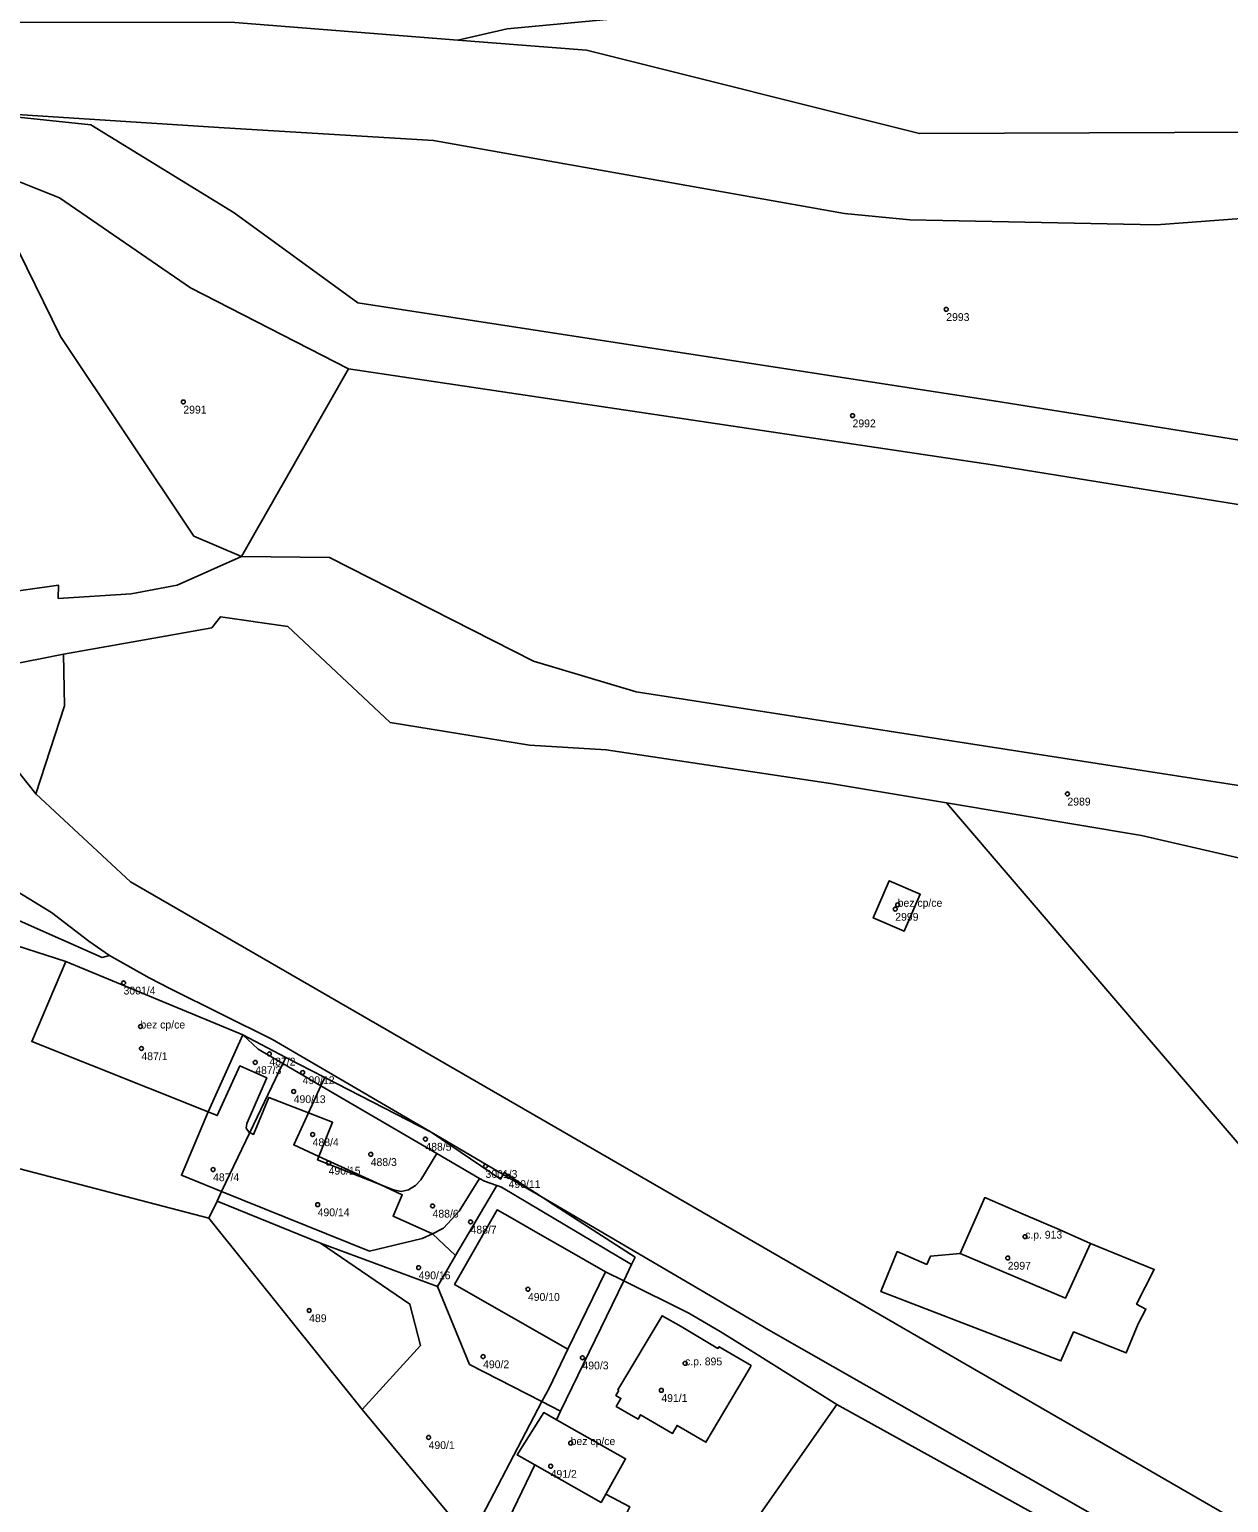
# Model space of a CAD drawing. Extents: x -878211 to -870363, y -1058464 to -1052522.
# Drawn here: x -874021 to -873867.2, y -1056425.6 to -1056236.7 of the extents above; entities that cross this region are included whole.
import ezdxf

# ---------------------------------------------------------------- set-up
doc = ezdxf.new("R2010")
doc.units = 0
for name, color, linetype in [('Vrstva 50', 7, 'Continuous'), ('Vrstva 51', 7, 'Continuous'), ('Vrstva 52', 7, 'Continuous')]:
    doc.layers.add(name, color=color, linetype=linetype)

msp = doc.modelspace()

# ---------------------------------------------------------------- linework, layer by layer
at = {"layer": 'Vrstva 50'}
for centre in [(-873903.44, -1056272.54994), (-874001.28, -1056284.42994), (-873915.46, -1056286.18994), (-873887.9, -1056334.69994), (-873909.67, -1056348.92994), (-873909.98, -1056349.47994), (-874008.95, -1056358.93994), (-874006.78, -1056364.53994), (-874006.66, -1056367.35994), (-873992.06, -1056369.13994), (-873990.25, -1056368.04994), (-873985.98, -1056370.42994), (-873987.13, -1056372.86994), (-873984.7, -1056378.38994), (-873970.24, -1056378.96994), (-873977.25, -1056380.92994), (-873997.47, -1056382.87994), (-873982.65, -1056382.03994), (-873962.53, -1056382.45994), (-873959.57, -1056383.75994), (-873984.06, -1056387.37994), (-873969.32, -1056387.54994), (-873964.45, -1056389.59994), (-873893.33, -1056391.48994), (-873895.56, -1056394.22994), (-873971.11, -1056395.45994), (-873957.09, -1056398.22994), (-873985.15, -1056400.95994), (-873962.84, -1056406.86994), (-873950.1, -1056407.01994), (-873936.94, -1056407.73994), (-873939.98, -1056411.19994), (-873969.83, -1056417.23994), (-873951.61, -1056417.96994), (-873954.17, -1056420.92994)]:
    msp.add_circle(centre, 0.25, dxfattribs=at)
at = {"layer": 'Vrstva 51'}
for points in [[(-873858.28, -1056224.11), (-873888.36, -1056222.44), (-873962.33, -1056230.05), (-873971.13, -1056232.61), (-874016.67, -1056231.12), (-874035.3, -1056231.92), (-874034.08, -1056235.73), (-873994.67, -1056235.76), (-873966.06, -1056238.02), (-873959.74, -1056236.58), (-873884.44, -1056229.48), (-873855.25, -1056231.72)], [(-874126.68, -1056232.13), (-874138.49, -1056244.16), (-874136.86, -1056244.52), (-874115.14, -1056249.21), (-874115.23, -1056249.69), (-874111.48, -1056250.46), (-874110.6, -1056246.1), (-874075.21, -1056253.33), (-874059.72, -1056253.54), (-874049.09, -1056251.87), (-874042.53, -1056250.15), (-874037.26, -1056248.76), (-874030.65, -1056247.03), (-873996.05, -1056249.29), (-873969.22, -1056250.9), (-873916.49, -1056260.24), (-873908.1, -1056261.09), (-873876.47, -1056261.7), (-873865.64, -1056260.91)], [(-873863.25, -1056249.81), (-873906.89, -1056250.02), (-873949.57, -1056239.32), (-873966.06, -1056238.02), (-873994.67, -1056235.76)], [(-873812.86, -1056341.87), (-873943.22, -1056321.59), (-873956.39, -1056317.67), (-873982.54, -1056304.39), (-873993.82, -1056304.25), (-874002.08, -1056307.95), (-874007.97, -1056309.02), (-874017.32, -1056309.62), (-874017.31, -1056307.91), (-874036.08, -1056310.57)], [(-874031.51, -1056319.74), (-874016.65, -1056316.8), (-874003.62, -1056314.46), (-873997.65, -1056313.41), (-873996.53, -1056311.99), (-873987.89, -1056313.21), (-873974.75, -1056325.53), (-873956.88, -1056328.47), (-873947.05, -1056329.07), (-873918.28, -1056333.36), (-873903.42, -1056335.85), (-873878.39, -1056340.05), (-873857.62, -1056344.81)], [(-873865.86, -1056379.66), (-873903.42, -1056335.85), (-873918.28, -1056333.36), (-873947.05, -1056329.07), (-873956.88, -1056328.47), (-873974.75, -1056325.53), (-873987.89, -1056313.21), (-873996.53, -1056311.99), (-873997.65, -1056313.41), (-874003.62, -1056314.46)], [(-874003.62, -1056314.46), (-874016.65, -1056316.8), (-874016.52, -1056323.42), (-874020.22, -1056334.71), (-874008.04, -1056345.96), (-873856.57, -1056433.51)], [(-873856.57, -1056433.51), (-874008.04, -1056345.96), (-874020.22, -1056334.71), (-874030.73, -1056321.5), (-874031.51, -1056319.74), (-874032.89, -1056319.84), (-874039.53, -1056320.42), (-874040.79, -1056320.53), (-874031.66, -1056339.78), (-874028.99, -1056345.36), (-874026.42, -1056345.83), (-874022.58, -1056347.23), (-874018.19, -1056349.9), (-874013.39, -1056353.61), (-874010.74, -1056355.42), (-874005.68, -1056358.3), (-874002.94, -1056359.69), (-873989.84, -1056366.2), (-873969.5, -1056378.1), (-873960.26, -1056383.5), (-873960.13, -1056383.28), (-873955.28, -1056386.42), (-873926.22, -1056403.42), (-873876.13, -1056432)], [(-874025.16, -1056353.39), (-874016.36, -1056356.19), (-873993.66, -1056365.6), (-873988.12, -1056368.49), (-873983.13, -1056371.07), (-873969.5, -1056378.1), (-873989.84, -1056366.2), (-874002.94, -1056359.69), (-874005.68, -1056358.3), (-874010.74, -1056355.42), (-874011.71, -1056355.68), (-874027.65, -1056348.65)], [(-873998.01, -1056389.1), (-874026.22, -1056381.77), (-874025.92, -1056385.52), (-874035.94, -1056388.69), (-874062.24, -1056382.16), (-874062.24, -1056372.28), (-874072.2, -1056369.4), (-874085.27, -1056367.09), (-874085.34, -1056374.16), (-874085.45, -1056376.44), (-874088.23, -1056399.85), (-874079.26, -1056402.21), (-874080.72, -1056419.74), (-874084.09, -1056423.71), (-874089.4, -1056424.57), (-874093.72, -1056425.61)], [(-873847.51, -1056448.88), (-873876.13, -1056432), (-873926.22, -1056403.42), (-873955.28, -1056386.42), (-873953.76, -1056387.4), (-873943.35, -1056394.14), (-873943.79, -1056395.05), (-873944.81, -1056397.15), (-873936.47, -1056401.3), (-873932.43, -1056403.66), (-873927.7, -1056406.62), (-873917.49, -1056413.02), (-873892.23, -1056426.99), (-873838.7, -1056458.67)], [(-873898.09, -1056513.59), (-873921, -1056504.08), (-873917.2, -1056492.27), (-873913.39, -1056481), (-873914.25, -1056480.76), (-873905.3, -1056458.17), (-873961.38, -1056432.1), (-873964.96, -1056429.77), (-873978.35, -1056413.65), (-873998.01, -1056389.1)]]:
    msp.add_lwpolyline(points, dxfattribs=at)
for points in [[(-873884.44, -1056229.48), (-873959.74, -1056236.58), (-873966.06, -1056238.02), (-873949.57, -1056239.32), (-873906.89, -1056250.02), (-873863.25, -1056249.81), (-873849.46, -1056254.08), (-873808.82, -1056273.56), (-873801.68, -1056283.67), (-873783.49, -1056273.9), (-873757.98, -1056277.81), (-873789.7, -1056262.56), (-873807.42, -1056251.56), (-873813.69, -1056250.11), (-873855.25, -1056231.72)], [(-874049.09, -1056251.87), (-874048.16, -1056258.46), (-874055.38, -1056262.61), (-874048.58, -1056275.46), (-874036.08, -1056310.57), (-874017.31, -1056307.91), (-874017.32, -1056309.62), (-874007.97, -1056309.02), (-874002.08, -1056307.95), (-873993.82, -1056304.25), (-873999.93, -1056301.64), (-874017.02, -1056276.02), (-874027.88, -1056253.98), (-874030.65, -1056247.03), (-874037.26, -1056248.76), (-874042.53, -1056250.15)], [(-873797.24, -1056300.31), (-873896.52, -1056284.41), (-873978.91, -1056271.72), (-873994.77, -1056260.17), (-874013.14, -1056248.9), (-874030.65, -1056247.03), (-874027.88, -1056253.98), (-874017.16, -1056258.25), (-874000.36, -1056269.81), (-873980.12, -1056280.18), (-873897.49, -1056292.51), (-873788.4, -1056310.11), (-873790.45, -1056308.07), (-873795.73, -1056302.13)], [(-873797.24, -1056300.31), (-873819.79, -1056279.67), (-873848.06, -1056269.06), (-873855.46, -1056263.87), (-873865.64, -1056260.91), (-873876.47, -1056261.7), (-873908.1, -1056261.09), (-873916.49, -1056260.24), (-873969.22, -1056250.9), (-873996.05, -1056249.29), (-874030.65, -1056247.03), (-874013.14, -1056248.9), (-873994.77, -1056260.17), (-873978.91, -1056271.72), (-873896.52, -1056284.41)], [(-874017.16, -1056258.25), (-874027.88, -1056253.98), (-874017.02, -1056276.02), (-873999.93, -1056301.64), (-873993.82, -1056304.25), (-873980.12, -1056280.18), (-874000.36, -1056269.81)], [(-873735.34, -1056370.05), (-873761.72, -1056350.69), (-873776.57, -1056335.15), (-873783.86, -1056316.68), (-873788.4, -1056310.11), (-873897.49, -1056292.51), (-873980.12, -1056280.18), (-873993.82, -1056304.25), (-873982.54, -1056304.39), (-873956.39, -1056317.67), (-873943.22, -1056321.59), (-873812.86, -1056341.87), (-873796.72, -1056345.64), (-873789.88, -1056348.96), (-873752.61, -1056361.94)], [(-874031.51, -1056319.74), (-874030.73, -1056321.5), (-874020.22, -1056334.71), (-874016.52, -1056323.42), (-874016.65, -1056316.8)], [(-873683.69, -1056462.88), (-873684.11, -1056459.4), (-873670.12, -1056463.26), (-873665.58, -1056461), (-873679.04, -1056433.29), (-873731.61, -1056382.35), (-873760.89, -1056369.67), (-873800.17, -1056355.68), (-873821.45, -1056349.25), (-873857.62, -1056344.81), (-873878.39, -1056340.05), (-873903.42, -1056335.85), (-873865.86, -1056379.66), (-873804.6, -1056409.27)], [(-874042.85, -1056347.92), (-874043.84, -1056348.38), (-874043.31, -1056348.59), (-874040.47, -1056347.68), (-874037.48, -1056347.09), (-874034.01, -1056347.14), (-874031.03, -1056347.6), (-874027.65, -1056348.65), (-874011.71, -1056355.68), (-874010.74, -1056355.42), (-874013.39, -1056353.61), (-874018.19, -1056349.9), (-874022.58, -1056347.23), (-874026.42, -1056345.83), (-874028.99, -1056345.36), (-874029.45, -1056345.28), (-874032.55, -1056345.1), (-874034.44, -1056345.3), (-874035.79, -1056345.45), (-874040.22, -1056346.68)], [(-873912.81, -1056350.6), (-873908.84, -1056352.32), (-873906.77, -1056347.58), (-873910.75, -1056345.85)], [(-873912.81, -1056350.6), (-873910.75, -1056345.85), (-873906.77, -1056347.58), (-873908.84, -1056352.32)], [(-873996.96, -1056386.93), (-873996.37, -1056385.7), (-874001.54, -1056383.61), (-873998.1, -1056375.5), (-873993.66, -1056365.6), (-874016.36, -1056356.19), (-874025.16, -1056353.39), (-874025.94, -1056363.91), (-874026.9, -1056374.16), (-874026.22, -1056381.77), (-873998.01, -1056389.1)], [(-873992.75, -1056378.15), (-873988.51, -1056369.29), (-873991.68, -1056367.44), (-873993.66, -1056365.6), (-873998.1, -1056375.5), (-873996.93, -1056375.96), (-873994.04, -1056369.59), (-873990.59, -1056371.12), (-873993.15, -1056376.97), (-873993.24, -1056377.59), (-873992.84, -1056378.11)], [(-873988.51, -1056369.29), (-873988.12, -1056368.49), (-873993.66, -1056365.6), (-873991.68, -1056367.44)], [(-873996.37, -1056385.7), (-873992.75, -1056378.15), (-873992.84, -1056378.11), (-873993.24, -1056377.59), (-873993.15, -1056376.97), (-873990.59, -1056371.12), (-873994.04, -1056369.59), (-873996.93, -1056375.96), (-873998.1, -1056375.5), (-874001.54, -1056383.61)], [(-873985.23, -1056375.61), (-873983.63, -1056372.14), (-873988.51, -1056369.29), (-873992.75, -1056378.15), (-873992.28, -1056378.37), (-873990.31, -1056373.62)], [(-873983.13, -1056371.07), (-873988.12, -1056368.49), (-873988.51, -1056369.29), (-873983.63, -1056372.14)], [(-873943.79, -1056395.05), (-873943.35, -1056394.14), (-873953.76, -1056387.4), (-873955.28, -1056386.42), (-873960.26, -1056383.5), (-873960.62, -1056384.12), (-873969.5, -1056378.1), (-873983.13, -1056371.07), (-873983.63, -1056372.14), (-873968.76, -1056380.83), (-873963.32, -1056384.02), (-873962.66, -1056384.36), (-873961.1, -1056384.93), (-873960.49, -1056385.15)], [(-873983.89, -1056381.2), (-873976.06, -1056384.81), (-873974.32, -1056385.5), (-873973.35, -1056385.68), (-873972.4, -1056385.47), (-873971.53, -1056384.94), (-873970.83, -1056384.2), (-873968.76, -1056380.83), (-873983.63, -1056372.14), (-873985.23, -1056375.61), (-873982.14, -1056376.82)], [(-873976.06, -1056384.81), (-873984.06, -1056381.64), (-873983.89, -1056381.2), (-873987.12, -1056379.71), (-873985.23, -1056375.61), (-873990.31, -1056373.62), (-873992.28, -1056378.37), (-873992.75, -1056378.15), (-873996.37, -1056385.7), (-873977.43, -1056393.33), (-873970.65, -1056391.73), (-873969.34, -1056391.13), (-873974.38, -1056388.85), (-873973.22, -1056386.12)], [(-873983.89, -1056381.2), (-873982.14, -1056376.82), (-873985.23, -1056375.61), (-873987.12, -1056379.71)], [(-873960.26, -1056383.5), (-873969.5, -1056378.1), (-873960.62, -1056384.12)], [(-873973.22, -1056386.12), (-873974.38, -1056388.85), (-873969.34, -1056391.13), (-873967.93, -1056390.42), (-873965.9, -1056388.22), (-873963.32, -1056384.02), (-873968.76, -1056380.83), (-873970.83, -1056384.2), (-873971.53, -1056384.94), (-873972.4, -1056385.47), (-873973.35, -1056385.68), (-873974.32, -1056385.5), (-873976.06, -1056384.81)], [(-873976.06, -1056384.81), (-873983.89, -1056381.2), (-873984.06, -1056381.64)], [(-873966.37, -1056393.91), (-873961.1, -1056384.93), (-873962.66, -1056384.36), (-873963.32, -1056384.02), (-873965.9, -1056388.22), (-873967.93, -1056390.42), (-873969.34, -1056391.13)], [(-873955.28, -1056386.42), (-873960.13, -1056383.28), (-873960.26, -1056383.5)], [(-873996.96, -1056386.93), (-873983.71, -1056392.31), (-873968.71, -1056397.89), (-873966.37, -1056393.91), (-873969.34, -1056391.13), (-873970.65, -1056391.73), (-873977.43, -1056393.33), (-873996.37, -1056385.7)], [(-873944.81, -1056397.15), (-873943.79, -1056395.05), (-873960.49, -1056385.15), (-873961.1, -1056384.93), (-873966.37, -1056393.91), (-873968.71, -1056397.89), (-873964.58, -1056407.88), (-873955.29, -1056412.65), (-873954.38, -1056410.9), (-873951.96, -1056405.91), (-873966.5, -1056397.61), (-873961.05, -1056388.06), (-873960.06, -1056388.62), (-873959.08, -1056389.18), (-873955.83, -1056391.03), (-873952.36, -1056393.02), (-873947.15, -1056395.99)], [(-873901.67, -1056393.64), (-873898.5, -1056386.48), (-873893.56, -1056388.6), (-873888.95, -1056390.57), (-873884.96, -1056392.36), (-873876.77, -1056395.69), (-873879.03, -1056400.13), (-873877.83, -1056400.77), (-873878.85, -1056402.66), (-873880.36, -1056406.4), (-873887.12, -1056403.7), (-873888.74, -1056407.43), (-873911.82, -1056398.54), (-873909.72, -1056393.4), (-873905.95, -1056395.04), (-873905.45, -1056393.99)], [(-873884.96, -1056392.36), (-873888.95, -1056390.57), (-873893.56, -1056388.6), (-873898.5, -1056386.48), (-873901.67, -1056393.64), (-873905.45, -1056393.99), (-873905.95, -1056395.04), (-873909.72, -1056393.4), (-873911.82, -1056398.54), (-873888.74, -1056407.43), (-873887.12, -1056403.7), (-873880.36, -1056406.4), (-873878.85, -1056402.66), (-873877.83, -1056400.77), (-873879.03, -1056400.13), (-873876.77, -1056395.69)], [(-873978.35, -1056413.65), (-873970.89, -1056405.44), (-873972.24, -1056400.13), (-873983.71, -1056392.31), (-873996.96, -1056386.93), (-873998.01, -1056389.1)], [(-873947.15, -1056395.99), (-873952.36, -1056393.02), (-873955.83, -1056391.03), (-873959.08, -1056389.18), (-873960.06, -1056388.62), (-873961.05, -1056388.06), (-873966.5, -1056397.61), (-873951.96, -1056405.91)], [(-873955.29, -1056412.65), (-873964.58, -1056407.88), (-873968.71, -1056397.89), (-873983.71, -1056392.31), (-873972.24, -1056400.13), (-873970.89, -1056405.44), (-873978.35, -1056413.65), (-873964.96, -1056429.77), (-873961.38, -1056432.1), (-873960.11, -1056428.84), (-873962.99, -1056427.37)], [(-873951.96, -1056405.91), (-873954.38, -1056410.9), (-873955.29, -1056412.65), (-873952.9, -1056413.88), (-873944.81, -1056397.15), (-873947.15, -1056395.99)], [(-873932.43, -1056403.66), (-873936.47, -1056401.3), (-873944.81, -1056397.15), (-873952.9, -1056413.88), (-873953.43, -1056414.97), (-873944.56, -1056419.98), (-873947.12, -1056424.52), (-873944.01, -1056426.16), (-873944.45, -1056426.98), (-873931.21, -1056433.8), (-873930.74, -1056433.01), (-873911.61, -1056442.82), (-873910.82, -1056441.38), (-873924.77, -1056434.07), (-873923.48, -1056431.37), (-873928.47, -1056428.69), (-873917.49, -1056413.02), (-873927.7, -1056406.62)], [(-873953.43, -1056414.97), (-873952.9, -1056413.88), (-873955.29, -1056412.65), (-873962.99, -1056427.37), (-873960.11, -1056428.84), (-873956.22, -1056420.76), (-873958.49, -1056419.48), (-873955.06, -1056414.05)], [(-873917.49, -1056413.02), (-873928.47, -1056428.69), (-873923.48, -1056431.37), (-873924.77, -1056434.07), (-873910.82, -1056441.38), (-873911.61, -1056442.82), (-873901.21, -1056448.18), (-873899.4, -1056443.9), (-873892.23, -1056426.99)], [(-873947.71, -1056425.57), (-873947.12, -1056424.52), (-873944.56, -1056419.98), (-873953.43, -1056414.97), (-873955.06, -1056414.05), (-873958.49, -1056419.48), (-873956.22, -1056420.76)], [(-873947.71, -1056425.57), (-873956.22, -1056420.76), (-873960.11, -1056428.84), (-873904.28, -1056455.41), (-873901.21, -1056448.18), (-873911.61, -1056442.82), (-873930.74, -1056433.01), (-873931.21, -1056433.8), (-873944.45, -1056426.98), (-873944.01, -1056426.16), (-873947.12, -1056424.52)]]:
    msp.add_lwpolyline(points, close=True, dxfattribs=at)
at = {"layer": 'Vrstva 52'}
for points in [[(-873910.75, -1056345.85), (-873912.81, -1056350.6), (-873908.84, -1056352.32), (-873906.77, -1056347.58)], [(-874016.36, -1056356.19), (-874020.72, -1056366.45), (-873998.1, -1056375.5), (-873993.66, -1056365.6)], [(-873901.67, -1056393.64), (-873888.16, -1056399.39), (-873884.96, -1056392.36), (-873888.95, -1056390.57), (-873893.56, -1056388.6), (-873898.5, -1056386.48)], [(-873945.43, -1056411.23), (-873945.83, -1056411.85), (-873945.16, -1056412.23), (-873945.76, -1056413.27), (-873942.95, -1056414.89), (-873942.65, -1056414.34), (-873938.55, -1056416.73), (-873937.97, -1056415.7), (-873934.26, -1056417.86), (-873928.59, -1056408.25), (-873928.47, -1056408.03), (-873932.57, -1056405.61), (-873932.73, -1056405.82), (-873937.42, -1056403.01), (-873939.88, -1056401.63), (-873945.55, -1056411.15)], [(-873958.49, -1056419.48), (-873956.22, -1056420.76), (-873947.71, -1056425.57), (-873947.12, -1056424.52), (-873944.56, -1056419.98), (-873953.43, -1056414.97), (-873955.06, -1056414.05)]]:
    msp.add_lwpolyline(points, close=True, dxfattribs=at)

# ---------------------------------------------------------------- texts
at = {"layer": 'Vrstva 50'}
for s, p in [('2993', (-873903.44, -1056274.039)), ('2991', (-874001.28, -1056285.919)), ('2992', (-873915.46, -1056287.679)), ('2989', (-873887.9, -1056336.189)), ('bez cp/ce', (-873909.67, -1056349.179)), ('2999', (-873909.98, -1056350.969)), ('3001/4', (-874008.95, -1056360.429)), ('bez cp/ce', (-874006.78, -1056364.79)), ('487/1', (-874006.66, -1056368.849)), ('487/3', (-873992.06, -1056370.629)), ('487/2', (-873990.25, -1056369.539)), ('490/12', (-873985.98, -1056371.919)), ('490/13', (-873987.13, -1056374.359)), ('488/4', (-873984.7, -1056379.879)), ('488/5', (-873970.24, -1056380.459)), ('490/15', (-873982.65, -1056383.529)), ('488/3', (-873977.25, -1056382.419)), ('487/4', (-873997.47, -1056384.369)), ('3001/3', (-873962.53, -1056383.949)), ('490/11', (-873959.57, -1056385.249)), ('490/14', (-873984.06, -1056388.869)), ('488/6', (-873969.32, -1056389.039)), ('488/7', (-873964.45, -1056391.089)), ('c.p. 913', (-873893.33, -1056391.74)), ('490/16', (-873971.11, -1056396.949)), ('2997', (-873895.56, -1056395.719)), ('490/10', (-873957.09, -1056399.719)), ('489', (-873985.15, -1056402.449)), ('490/2', (-873962.84, -1056408.359)), ('c.p. 895', (-873936.94, -1056407.99)), ('490/3', (-873950.1, -1056408.509)), ('491/1', (-873939.98, -1056412.689)), ('490/1', (-873969.83, -1056418.729)), ('bez cp/ce', (-873951.61, -1056418.22)), ('491/2', (-873954.17, -1056422.419))]:
    msp.add_text(s, height=0.999996, dxfattribs=at).set_placement(p)

doc.saveas('drawing.dxf')
